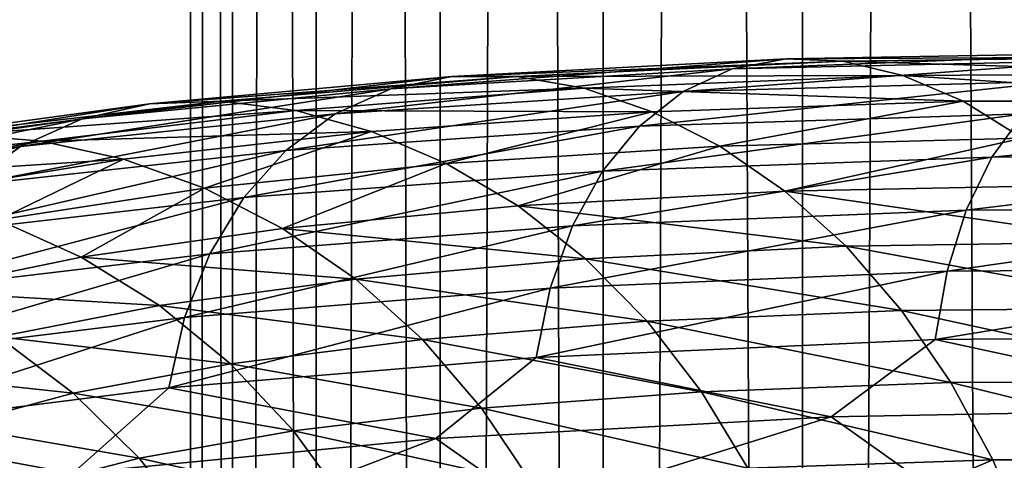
# Model space of a CAD drawing. Header units: metres. Extents: x -44 to 117, y -432 to 89.
# Tile 532 of 656: x -13.69 to -9.59, y -260.74 to -258.9. Entities that reach past the tile are written whole.
import ezdxf

# ---------------------------------------------------------------- set-up
doc = ezdxf.new("R2010")
doc.units = ezdxf.units.M
doc.layers.add('solid_125568', color=7, linetype='CONTINUOUS')

msp = doc.modelspace()

# ---------------------------------------------------------------- linework, layer by layer
at = {"layer": 'solid_125568'}
for points in [[(-9.455857, -313.059998, 238.316864), (-9.455857, -118.26503, 203.969254), (-10.427602, -118.466125, 202.828781)], [(-10.427602, -313.261108, 237.176392), (-10.427602, -118.466125, 202.828781), (-11.25833, -118.685455, 201.5849)], [(-10.427602, -313.261108, 237.176392), (-9.455857, -313.059998, 238.316864), (-10.427602, -118.466125, 202.828781)], [(-11.25833, -313.480438, 235.93251), (-11.25833, -118.685455, 201.5849), (-11.93681, -118.920044, 200.254456)], [(-11.25833, -313.480438, 235.93251), (-10.427602, -313.261108, 237.176392), (-11.25833, -118.685455, 201.5849)], [(-11.93681, -313.715027, 234.602066), (-11.93681, -118.920044, 200.254456), (-12.453864, -119.166733, 198.855453)], [(-11.93681, -313.715027, 234.602066), (-11.25833, -313.480438, 235.93251), (-11.93681, -118.920044, 200.254456)], [(-12.453864, -313.9617, 233.203064), (-12.453864, -119.166733, 198.855453), (-12.802501, -119.422173, 197.406784)], [(-12.453864, -313.9617, 233.203064), (-11.93681, -313.715027, 234.602066), (-12.453864, -119.166733, 198.855453)], [(-12.802501, -314.217133, 231.754395), (-12.802501, -119.422173, 197.406784), (-12.978006, -119.682907, 195.928055)], [(-12.802501, -314.217133, 231.754395), (-12.453864, -313.9617, 233.203064), (-12.802501, -119.422173, 197.406784)], [(-12.978006, -314.477875, 230.275665), (-12.978006, -119.682907, 195.928055), (-12.978006, -119.945427, 194.439255)], [(-12.978006, -314.477875, 230.275665), (-12.802501, -314.217133, 231.754395), (-12.978006, -119.682907, 195.928055)], [(-12.978006, -314.740387, 228.786865), (-12.978006, -119.945427, 194.439255), (-12.802501, -120.206169, 192.960526)], [(-12.978006, -314.740387, 228.786865), (-12.978006, -314.477875, 230.275665), (-12.978006, -119.945427, 194.439255)], [(-12.802501, -315.001129, 227.308136), (-12.978006, -314.740387, 228.786865), (-12.802501, -120.206169, 192.960526)], [(-12.802501, -315.001129, 227.308136), (-12.802501, -120.206169, 192.960526), (-12.453864, -120.461609, 191.511856)], [(-12.453864, -315.256592, 225.859467), (-12.802501, -315.001129, 227.308136), (-12.453864, -120.461609, 191.511856)], [(-12.453864, -315.256592, 225.859467), (-12.453864, -120.461609, 191.511856), (-11.93681, -120.70829, 190.112839)], [(-11.93681, -315.503265, 224.460449), (-12.453864, -315.256592, 225.859467), (-11.93681, -120.70829, 190.112839)], [(-11.93681, -315.503265, 224.460449), (-11.93681, -120.70829, 190.112839), (-11.25833, -120.942879, 188.782394)], [(-11.25833, -315.737854, 223.130005), (-11.93681, -315.503265, 224.460449), (-11.25833, -120.942879, 188.782394)], [(-11.25833, -315.737854, 223.130005), (-11.25833, -120.942879, 188.782394), (-10.427602, -121.162209, 187.538528)], [(-10.427602, -315.957184, 221.886139), (-11.25833, -315.737854, 223.130005), (-10.427602, -121.162209, 187.538528)], [(-10.427602, -315.957184, 221.886139), (-10.427602, -121.162209, 187.538528), (-9.455857, -121.363304, 186.398041)], [(-9.455857, -316.158295, 220.745651), (-10.427602, -315.957184, 221.886139), (-9.455857, -121.363304, 186.398041)], [(-8.984069, -259.037292, 922.96228), (-9.176074, -259.070648, 922.61554), (-10.7204, -259.105774, 923.723999)], [(-10.495996, -259.063721, 924.05011), (-8.984069, -259.037292, 922.96228), (-10.7204, -259.105774, 923.723999)], [(-8.779788, -259.056183, 923.3125), (-8.984069, -259.037292, 922.96228), (-10.495996, -259.063721, 924.05011)], [(-10.495996, -259.063721, 924.05011), (-10.7204, -259.105774, 923.723999), (-12.143417, -259.188965, 924.982849)], [(-11.889153, -259.137085, 925.285095), (-10.495996, -259.063721, 924.05011), (-12.143417, -259.188965, 924.982849)], [(-10.257186, -259.07373, 924.378235), (-10.495996, -259.063721, 924.05011), (-11.889153, -259.137085, 925.285095)], [(-11.618518, -259.137085, 925.587891), (-10.257186, -259.07373, 924.378235), (-11.889153, -259.137085, 925.285095)], [(-10.009461, -259.133606, 924.700867), (-10.257186, -259.07373, 924.378235), (-11.618518, -259.137085, 925.587891)], [(-9.176074, -259.070648, 922.61554), (-9.351213, -259.157379, 922.279846), (-10.925032, -259.200867, 923.407166)], [(-10.7204, -259.105774, 923.723999), (-9.176074, -259.070648, 922.61554), (-10.925032, -259.200867, 923.407166)], [(-10.257186, -259.07373, 924.378235), (-8.779788, -259.056183, 923.3125), (-10.495996, -259.063721, 924.05011)], [(-8.567843, -259.124939, 923.657959), (-8.779788, -259.056183, 923.3125), (-10.257186, -259.07373, 924.378235)], [(-10.009461, -259.133606, 924.700867), (-8.567843, -259.124939, 923.657959), (-10.257186, -259.07373, 924.378235)], [(-10.7204, -259.105774, 923.723999), (-10.925032, -259.200867, 923.407166), (-12.375225, -259.293518, 924.687683)], [(-12.143417, -259.188965, 924.982849), (-10.7204, -259.105774, 923.723999), (-12.375225, -259.293518, 924.687683)], [(-11.889153, -259.137085, 925.285095), (-12.143417, -259.188965, 924.982849), (-13.429848, -259.314697, 926.378418)], [(-13.148584, -259.251984, 926.653992), (-11.889153, -259.137085, 925.285095), (-13.429848, -259.314697, 926.378418)], [(-11.618518, -259.137085, 925.587891), (-11.889153, -259.137085, 925.285095), (-13.148584, -259.251984, 926.653992)], [(-12.849168, -259.240936, 926.928284), (-11.618518, -259.137085, 925.587891), (-13.148584, -259.251984, 926.653992)], [(-11.337816, -259.18692, 925.884094), (-11.618518, -259.137085, 925.587891), (-12.849168, -259.240936, 926.928284)], [(-11.337816, -259.18692, 925.884094), (-10.009461, -259.133606, 924.700867), (-11.618518, -259.137085, 925.587891)], [(-9.758377, -259.24115, 925.010254), (-10.009461, -259.133606, 924.700867), (-11.337816, -259.18692, 925.884094)], [(-9.351213, -259.157379, 922.279846), (-9.506262, -259.293762, 921.961426), (-11.106189, -259.345062, 923.105408)], [(-10.925032, -259.200867, 923.407166), (-9.351213, -259.157379, 922.279846), (-11.106189, -259.345062, 923.105408)], [(-8.352921, -259.24118, 923.990601), (-8.567843, -259.124939, 923.657959), (-10.009461, -259.133606, 924.700867)], [(-9.758377, -259.24115, 925.010254), (-8.352921, -259.24118, 923.990601), (-10.009461, -259.133606, 924.700867)], [(-12.143417, -259.188965, 924.982849), (-12.375225, -259.293518, 924.687683), (-13.686223, -259.429657, 926.107422)], [(-13.429848, -259.314697, 926.378418), (-12.143417, -259.188965, 924.982849), (-13.686223, -259.429657, 926.107422)], [(-12.538647, -259.279755, 927.195007), (-11.337816, -259.18692, 925.884094), (-12.849168, -259.240936, 926.928284)], [(-10.925032, -259.200867, 923.407166), (-11.106189, -259.345062, 923.105408), (-12.580441, -259.446564, 924.405029)], [(-12.375225, -259.293518, 924.687683), (-10.925032, -259.200867, 923.407166), (-12.580441, -259.446564, 924.405029)], [(-11.053411, -259.284637, 926.166748), (-11.337816, -259.18692, 925.884094), (-12.538647, -259.279755, 927.195007)], [(-11.053411, -259.284637, 926.166748), (-9.758377, -259.24115, 925.010254), (-11.337816, -259.18692, 925.884094)], [(-12.849168, -259.240936, 926.928284), (-13.148584, -259.251984, 926.653992), (-14.259658, -259.402893, 928.143005)], [(-13.934839, -259.379913, 928.386169), (-12.849168, -259.240936, 926.928284), (-14.259658, -259.402893, 928.143005)], [(-12.538647, -259.279755, 927.195007), (-12.849168, -259.240936, 926.928284), (-13.934839, -259.379913, 928.386169)], [(-10.772012, -259.428253, 926.429138), (-9.758377, -259.24115, 925.010254), (-11.053411, -259.284637, 926.166748)], [(-10.772012, -259.428253, 926.429138), (-9.509867, -259.394196, 925.299133), (-9.758377, -259.24115, 925.010254)], [(-9.509867, -259.394196, 925.299133), (-8.352921, -259.24118, 923.990601), (-9.758377, -259.24115, 925.010254)], [(-13.148584, -259.251984, 926.653992), (-13.429848, -259.314697, 926.378418), (-14.564748, -259.477325, 927.896667)], [(-14.259658, -259.402893, 928.143005), (-13.148584, -259.251984, 926.653992), (-14.564748, -259.477325, 927.896667)], [(-13.598001, -259.406799, 928.620422), (-12.538647, -259.279755, 927.195007), (-13.934839, -259.379913, 928.386169)], [(-12.224119, -259.366638, 927.447693), (-12.538647, -259.279755, 927.195007), (-13.598001, -259.406799, 928.620422)], [(-12.224119, -259.366638, 927.447693), (-11.053411, -259.284637, 926.166748), (-12.538647, -259.279755, 927.195007)], [(-11.912996, -259.499847, 927.68042), (-11.053411, -259.284637, 926.166748), (-12.224119, -259.366638, 927.447693)], [(-11.912996, -259.499847, 927.68042), (-10.772012, -259.428253, 926.429138), (-11.053411, -259.284637, 926.166748)], [(-13.429848, -259.314697, 926.378418), (-13.686223, -259.429657, 926.107422), (-14.842797, -259.603546, 927.652283)], [(-14.564748, -259.477325, 927.896667), (-13.429848, -259.314697, 926.378418), (-14.842797, -259.603546, 927.652283)], [(-12.375225, -259.293518, 924.687683), (-12.580441, -259.446564, 924.405029), (-13.91319, -259.592499, 925.846191)], [(-13.686223, -259.429657, 926.107422), (-12.375225, -259.293518, 924.687683), (-13.91319, -259.592499, 925.846191)], [(-9.506262, -259.293762, 921.961426), (-9.638514, -259.474701, 921.66626), (-11.260757, -259.533173, 922.824402)], [(-11.106189, -259.345062, 923.105408), (-9.506262, -259.293762, 921.961426), (-11.260757, -259.533173, 922.824402)], [(-9.506262, -259.293762, 921.961426), (-7.799051, -259.297394, 920.983826), (-9.638514, -259.474701, 921.66626)], [(-7.799051, -259.297394, 920.983826), (-7.907494, -259.472198, 920.676697), (-9.638514, -259.474701, 921.66626)], [(-13.256902, -259.482025, 928.840271), (-12.224119, -259.366638, 927.447693), (-13.598001, -259.406799, 928.620422)], [(-12.919565, -259.604034, 929.040527), (-12.224119, -259.366638, 927.447693), (-13.256902, -259.482025, 928.840271)], [(-12.919565, -259.604034, 929.040527), (-11.912996, -259.499847, 927.68042), (-12.224119, -259.366638, 927.447693)], [(-11.106189, -259.345062, 923.105408), (-11.260757, -259.533173, 922.824402), (-12.755576, -259.642792, 924.140259)], [(-12.580441, -259.446564, 924.405029), (-11.106189, -259.345062, 923.105408), (-12.755576, -259.642792, 924.140259)], [(-13.598001, -259.406799, 928.620422), (-13.934839, -259.379913, 928.386169), (-14.862824, -259.54837, 929.946838)], [(-14.503482, -259.562561, 930.14624), (-13.598001, -259.406799, 928.620422), (-14.862824, -259.54837, 929.946838)], [(-13.256902, -259.482025, 928.840271), (-13.598001, -259.406799, 928.620422), (-14.503482, -259.562561, 930.14624)], [(-10.500567, -259.615753, 926.664917), (-9.509867, -259.394196, 925.299133), (-10.772012, -259.428253, 926.429138)], [(-10.500567, -259.615753, 926.664917), (-9.270125, -259.590485, 925.560425), (-9.509867, -259.394196, 925.299133)], [(-13.686223, -259.429657, 926.107422), (-13.91319, -259.592499, 925.846191), (-15.088953, -259.776978, 927.414429)], [(-14.842797, -259.603546, 927.652283), (-13.686223, -259.429657, 926.107422), (-15.088953, -259.776978, 927.414429)], [(-12.580441, -259.446564, 924.405029), (-12.755576, -259.642792, 924.140259), (-14.106921, -259.797668, 925.599609)], [(-13.91319, -259.592499, 925.846191), (-12.580441, -259.446564, 924.405029), (-14.106921, -259.797668, 925.599609)], [(-11.612901, -259.677643, 927.887573), (-10.772012, -259.428253, 926.429138), (-11.912996, -259.499847, 927.68042)], [(-11.612901, -259.677643, 927.887573), (-10.500567, -259.615753, 926.664917), (-10.772012, -259.428253, 926.429138)], [(-14.139668, -259.625366, 930.330688), (-13.256902, -259.482025, 928.840271), (-14.503482, -259.562561, 930.14624)], [(-13.779937, -259.735504, 930.495911), (-13.256902, -259.482025, 928.840271), (-14.139668, -259.625366, 930.330688)], [(-13.779937, -259.735504, 930.495911), (-12.919565, -259.604034, 929.040527), (-13.256902, -259.482025, 928.840271)], [(-9.638514, -259.474701, 921.66626), (-9.74554, -259.695251, 921.400452), (-11.385877, -259.76004, 922.570007)], [(-11.260757, -259.533173, 922.824402), (-9.638514, -259.474701, 921.66626), (-11.385877, -259.76004, 922.570007)], [(-7.907494, -259.472198, 920.676697), (-7.995219, -259.687347, 920.401245), (-9.74554, -259.695251, 921.400452)], [(-9.638514, -259.474701, 921.66626), (-7.907494, -259.472198, 920.676697), (-9.74554, -259.695251, 921.400452)], [(-12.594205, -259.771362, 929.216248), (-11.912996, -259.499847, 927.68042), (-12.919565, -259.604034, 929.040527)], [(-11.260757, -259.533173, 922.824402), (-11.385877, -259.76004, 922.570007), (-12.897372, -259.876801, 923.898926)], [(-12.755576, -259.642792, 924.140259), (-11.260757, -259.533173, 922.824402), (-12.897372, -259.876801, 923.898926)], [(-12.594205, -259.771362, 929.216248), (-11.612901, -259.677643, 927.887573), (-11.912996, -259.499847, 927.68042)], [(-13.432992, -259.891724, 930.637878), (-12.919565, -259.604034, 929.040527), (-13.779937, -259.735504, 930.495911)], [(-13.432992, -259.891724, 930.637878), (-12.594205, -259.771362, 929.216248), (-12.919565, -259.604034, 929.040527)], [(-9.045306, -259.827911, 925.786926), (-9.270125, -259.590485, 925.560425), (-10.500567, -259.615753, 926.664917)], [(-12.755576, -259.642792, 924.140259), (-12.897372, -259.876801, 923.898926), (-14.263799, -260.039551, 925.372925)], [(-14.106921, -259.797668, 925.599609), (-12.755576, -259.642792, 924.140259), (-14.263799, -260.039551, 925.372925)], [(-10.245985, -259.845154, 926.867493), (-10.500567, -259.615753, 926.664917), (-11.612901, -259.677643, 927.887573)], [(-10.245985, -259.845154, 926.867493), (-9.045306, -259.827911, 925.786926), (-10.500567, -259.615753, 926.664917)], [(-11.331419, -259.898285, 928.063293), (-11.612901, -259.677643, 927.887573), (-12.594205, -259.771362, 929.216248)], [(-11.331419, -259.898285, 928.063293), (-10.245985, -259.845154, 926.867493), (-11.612901, -259.677643, 927.887573)], [(-9.74554, -259.695251, 921.400452), (-9.825003, -259.950348, 921.170166), (-11.478773, -260.020477, 922.348145)], [(-11.385877, -259.76004, 922.570007), (-9.74554, -259.695251, 921.400452), (-11.478773, -260.020477, 922.348145)], [(-7.995219, -259.687347, 920.401245), (-8.060352, -259.937897, 920.163879), (-9.825003, -259.950348, 921.170166)], [(-9.74554, -259.695251, 921.400452), (-7.995219, -259.687347, 920.401245), (-9.825003, -259.950348, 921.170166)], [(-14.120678, -260.033142, 932.137207), (-13.432992, -259.891724, 930.637878), (-13.779937, -259.735504, 930.495911)], [(-12.289, -259.982483, 929.362549), (-12.594205, -259.771362, 929.216248), (-13.432992, -259.891724, 930.637878)], [(-11.385877, -259.76004, 922.570007), (-11.478773, -260.020477, 922.348145), (-13.002651, -260.14325, 923.686829)], [(-12.897372, -259.876801, 923.898926), (-11.385877, -259.76004, 922.570007), (-13.002651, -260.14325, 923.686829)], [(-12.289, -259.982483, 929.362549), (-11.331419, -259.898285, 928.063293), (-12.594205, -259.771362, 929.216248)], [(-10.014336, -260.113434, 927.031128), (-10.245985, -259.845154, 926.867493), (-11.331419, -259.898285, 928.063293)], [(-8.840763, -260.10318, 925.972351), (-9.045306, -259.827911, 925.786926), (-10.245985, -259.845154, 926.867493)], [(-10.014336, -260.113434, 927.031128), (-8.840763, -260.10318, 925.972351), (-10.245985, -259.845154, 926.867493)], [(-12.897372, -259.876801, 923.898926), (-13.002651, -260.14325, 923.686829), (-14.380276, -260.312653, 925.17157)], [(-14.263799, -260.039551, 925.372925), (-12.897372, -259.876801, 923.898926), (-14.380276, -260.312653, 925.17157)], [(-13.107516, -260.092804, 930.752441), (-13.432992, -259.891724, 930.637878), (-14.120678, -260.033142, 932.137207)], [(-13.107516, -260.092804, 930.752441), (-12.289, -259.982483, 929.362549), (-13.432992, -259.891724, 930.637878)], [(-11.075268, -260.158875, 928.202576), (-11.331419, -259.898285, 928.063293), (-12.289, -259.982483, 929.362549)], [(-11.075268, -260.158875, 928.202576), (-10.014336, -260.113434, 927.031128), (-11.331419, -259.898285, 928.063293)], [(-8.060352, -259.937897, 920.163879), (-8.101027, -260.218994, 919.970947), (-9.874573, -260.235016, 920.981689)], [(-9.825003, -259.950348, 921.170166), (-8.060352, -259.937897, 920.163879), (-9.874573, -260.235016, 920.981689)], [(-12.011236, -260.234802, 929.475037), (-12.289, -259.982483, 929.362549), (-13.107516, -260.092804, 930.752441)], [(-12.011236, -260.234802, 929.475037), (-11.075268, -260.158875, 928.202576), (-12.289, -259.982483, 929.362549)], [(-9.825003, -259.950348, 921.170166), (-9.874573, -260.235016, 920.981689), (-11.53668, -260.309296, 922.164917)], [(-11.478773, -260.020477, 922.348145), (-9.825003, -259.950348, 921.170166), (-11.53668, -260.309296, 922.164917)], [(-11.478773, -260.020477, 922.348145), (-11.53668, -260.309296, 922.164917), (-13.06824, -260.436798, 923.50946)], [(-13.002651, -260.14325, 923.686829), (-11.478773, -260.020477, 922.348145), (-13.06824, -260.436798, 923.50946)], [(-13.778592, -260.223694, 932.21814), (-13.107516, -260.092804, 930.752441), (-14.120678, -260.033142, 932.137207)], [(-12.811283, -260.336304, 930.835999), (-13.107516, -260.092804, 930.752441), (-13.778592, -260.223694, 932.21814)], [(-12.811283, -260.336304, 930.835999), (-12.011236, -260.234802, 929.475037), (-13.107516, -260.092804, 930.752441)], [(-8.659741, -260.409058, 926.11438), (-8.840763, -260.10318, 925.972351), (-10.014336, -260.113434, 927.031128)], [(-13.002651, -260.14325, 923.686829), (-13.06824, -260.436798, 923.50946), (-14.452809, -260.61142, 925.000793)], [(-14.380276, -260.312653, 925.17157), (-13.002651, -260.14325, 923.686829), (-14.452809, -260.61142, 925.000793)], [(-9.80933, -260.413452, 927.153931), (-10.014336, -260.113434, 927.031128), (-11.075268, -260.158875, 928.202576)], [(-9.80933, -260.413452, 927.153931), (-8.659741, -260.409058, 926.11438), (-10.014336, -260.113434, 927.031128)], [(-10.848582, -260.452423, 928.303711), (-11.075268, -260.158875, 928.202576), (-12.011236, -260.234802, 929.475037)], [(-10.848582, -260.452423, 928.303711), (-9.80933, -260.413452, 927.153931), (-11.075268, -260.158875, 928.202576)], [(-13.467221, -260.458008, 932.271118), (-13.778592, -260.223694, 932.21814), (-14.294209, -260.369629, 933.744629)], [(-13.467221, -260.458008, 932.271118), (-12.811283, -260.336304, 930.835999), (-13.778592, -260.223694, 932.21814)], [(-9.874573, -260.235016, 920.981689), (-8.101027, -260.218994, 919.970947), (-8.539102, -260.523743, 920.049561)], [(-11.765429, -260.521362, 929.55249), (-12.011236, -260.234802, 929.475037), (-12.811283, -260.336304, 930.835999)], [(-11.765429, -260.521362, 929.55249), (-10.848582, -260.452423, 928.303711), (-12.011236, -260.234802, 929.475037)], [(-11.53668, -260.309296, 922.164917), (-9.874573, -260.235016, 920.981689), (-10.307852, -260.556824, 921.114136)], [(-9.874573, -260.235016, 920.981689), (-8.539102, -260.523743, 920.049561), (-10.307852, -260.556824, 921.114136)], [(-13.06824, -260.436798, 923.50946), (-11.53668, -260.309296, 922.164917), (-11.955721, -260.648346, 922.350525)], [(-11.53668, -260.309296, 922.164917), (-10.307852, -260.556824, 921.114136), (-11.955721, -260.648346, 922.350525)], [(-12.549135, -260.615479, 930.887878), (-12.811283, -260.336304, 930.835999), (-13.467221, -260.458008, 932.271118)], [(-12.549135, -260.615479, 930.887878), (-11.765429, -260.521362, 929.55249), (-12.811283, -260.336304, 930.835999)], [(-13.971212, -260.594482, 933.765564), (-13.467221, -260.458008, 932.271118), (-14.294209, -260.369629, 933.744629)], [(-9.634224, -260.73703, 927.234741), (-9.80933, -260.413452, 927.153931), (-10.848582, -260.452423, 928.303711)], [(-8.505101, -260.737335, 926.211609), (-8.659741, -260.409058, 926.11438), (-9.80933, -260.413452, 927.153931)], [(-9.634224, -260.73703, 927.234741), (-8.505101, -260.737335, 926.211609), (-9.80933, -260.413452, 927.153931)], [(-14.452809, -260.61142, 925.000793), (-13.06824, -260.436798, 923.50946), (-13.468969, -260.793182, 923.750427)], [(-13.191681, -260.729462, 932.295898), (-13.467221, -260.458008, 932.271118), (-13.971212, -260.594482, 933.765564)], [(-13.06824, -260.436798, 923.50946), (-11.955721, -260.648346, 922.350525), (-13.468969, -260.793182, 923.750427)], [(-13.191681, -260.729462, 932.295898), (-12.549135, -260.615479, 930.887878), (-13.467221, -260.458008, 932.271118)], [(-10.654981, -260.770874, 928.366089), (-10.848582, -260.452423, 928.303711), (-11.765429, -260.521362, 929.55249)], [(-10.654981, -260.770874, 928.366089), (-9.634224, -260.73703, 927.234741), (-10.848582, -260.452423, 928.303711)], [(-11.555514, -260.83429, 929.594604), (-11.765429, -260.521362, 929.55249), (-12.549135, -260.615479, 930.887878)], [(-11.955721, -260.648346, 922.350525), (-10.307852, -260.556824, 921.114136), (-11.537459, -260.942535, 921.935852)], [(-11.555514, -260.83429, 929.594604), (-10.654981, -260.770874, 928.366089), (-11.765429, -260.521362, 929.55249)], [(-10.307852, -260.556824, 921.114136), (-9.875294, -260.864197, 920.752808), (-11.537459, -260.942535, 921.935852)], [(-10.307852, -260.556824, 921.114136), (-8.539102, -260.523743, 920.049561), (-9.875294, -260.864197, 920.752808)], [(-8.539102, -260.523743, 920.049561), (-8.101681, -260.844666, 919.741943), (-9.875294, -260.864197, 920.752808)], [(-13.685389, -260.857971, 933.761963), (-13.971212, -260.594482, 933.765564), (-14.317106, -260.740204, 935.304138)], [(-13.685389, -260.857971, 933.761963), (-13.191681, -260.729462, 932.295898), (-13.971212, -260.594482, 933.765564)], [(-14.452809, -260.61142, 925.000793), (-13.468969, -260.793182, 923.750427), (-14.827658, -260.984802, 925.296326)], [(-12.325284, -260.922546, 930.908142), (-12.549135, -260.615479, 930.887878), (-13.191681, -260.729462, 932.295898)], [(-12.325284, -260.922546, 930.908142), (-11.555514, -260.83429, 929.594604), (-12.549135, -260.615479, 930.887878)], [(-13.468969, -260.793182, 923.750427), (-11.955721, -260.648346, 922.350525), (-13.069069, -261.074646, 923.280151)], [(-11.955721, -260.648346, 922.350525), (-11.537459, -260.942535, 921.935852), (-13.069069, -261.074646, 923.280151)], [(-12.95641, -261.030426, 932.292969), (-13.191681, -260.729462, 932.295898), (-13.685389, -260.857971, 933.761963)], [(-12.95641, -261.030426, 932.292969), (-12.325284, -260.922546, 930.908142), (-13.191681, -260.729462, 932.295898)], [(-10.498213, -261.106262, 928.38916), (-9.634224, -260.73703, 927.234741), (-10.654981, -260.770874, 928.366089)], [(-10.498213, -261.106262, 928.38916), (-9.492426, -261.076141, 927.272705), (-9.634224, -260.73703, 927.234741)], [(-9.492426, -261.076141, 927.272705), (-8.505101, -260.737335, 926.211609), (-9.634224, -260.73703, 927.234741)]]:
    msp.add_3dface(points, dxfattribs=at)

doc.saveas('drawing.dxf')
